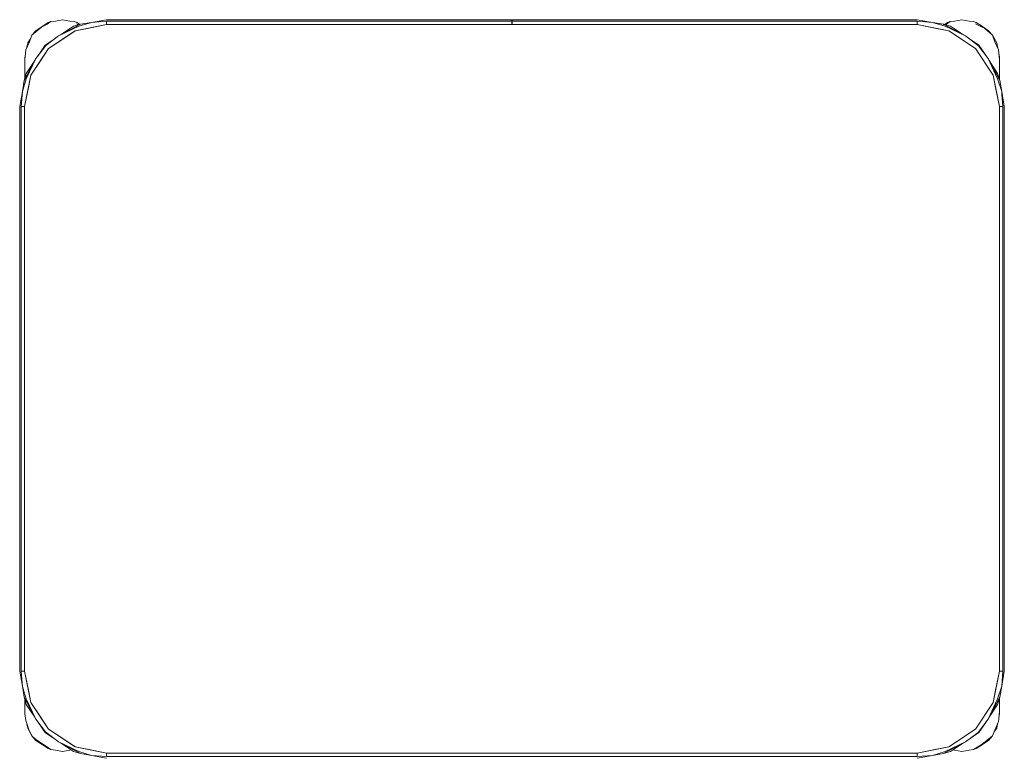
# Model space of a CAD drawing. Header units: millimetres. Extents: x 321 to 585, y -277 to 9.
# Tile 478 of 656: x 334.123 to 335.323, y -122.428 to -121.529. Entities that reach past the tile are written whole.
import ezdxf

# ---------------------------------------------------------------- set-up
doc = ezdxf.new("R2010")
doc.units = ezdxf.units.MM
doc.header["$MEASUREMENT"] = 0
doc.layers.add('IFC-Elemento de mobília-Contorno', color=152, linetype='Continuous', lineweight=5)

msp = doc.modelspace()

# ---------------------------------------------------------------- linework, layer by layer
at = {"layer": 'IFC-Elemento de mobília-Contorno', "color": 7, "lineweight": 5}
for p, q in [((334.1491, -121.5375), (334.1563, -121.5339)), ((334.1499, -121.537), (334.1574, -121.532)), ((334.1563, -121.5339), (334.1607, -121.5308)), ((334.1574, -121.532), (334.1607, -121.5308)), ((334.1607, -121.5308), (334.1662, -121.5303)), ((334.1662, -121.5303), (334.175, -121.5285)), ((334.1701, -121.5483), (334.1969, -121.534)), ((334.175, -121.5285), (334.1838, -121.5303)), ((334.1838, -121.5303), (334.1892, -121.5308)), ((334.1881, -121.5366), (334.1969, -121.534)), ((334.1892, -121.5308), (334.1926, -121.532)), ((334.1904, -121.5421), (334.2287, -121.5345)), ((334.1918, -121.5336), (334.1942, -121.5348)), ((334.1926, -121.532), (334.196, -121.5343)), ((334.1949, -121.5366), (334.2104, -121.5318)), ((334.1969, -121.534), (334.2104, -121.5318)), ((334.2053, -121.5392), (334.2287, -121.5345)), ((334.2104, -121.5318), (334.2287, -121.5285)), ((334.2104, -121.5318), (334.2287, -121.5303)), ((334.2287, -121.5285), (334.7226, -121.5285)), ((334.2287, -121.5303), (334.7226, -121.5303)), ((334.2287, -121.5345), (334.2287, -121.5303)), ((334.2287, -121.5345), (334.2287, -121.5324)), ((334.2287, -121.5345), (335.2167, -121.5345)), ((334.7226, -121.529), (334.7226, -121.5285)), ((334.7226, -121.5303), (334.7226, -121.529)), ((334.7226, -121.5322), (334.7226, -121.5303)), ((334.7226, -121.5345), (334.7226, -121.5322)), ((334.7228, -121.529), (334.7228, -121.5285)), ((334.7228, -121.5285), (335.2167, -121.5285)), ((334.7228, -121.5303), (334.7228, -121.529)), ((334.7228, -121.5303), (335.2167, -121.5303)), ((334.7228, -121.5322), (334.7228, -121.5303)), ((334.7228, -121.5345), (334.7228, -121.5322)), ((335.2167, -121.5285), (335.2351, -121.5318)), ((335.2167, -121.5303), (335.2351, -121.5318)), ((335.2167, -121.5345), (335.2167, -121.5303)), ((335.2167, -121.5345), (335.2167, -121.5324)), ((335.2167, -121.5345), (335.2401, -121.5392)), ((335.2167, -121.5345), (335.255, -121.5421)), ((335.2351, -121.5318), (335.2505, -121.5366)), ((335.2351, -121.5318), (335.2485, -121.534)), ((335.2485, -121.534), (335.2753, -121.5483)), ((335.2485, -121.534), (335.2573, -121.5366)), ((335.2485, -121.534), (335.2495, -121.5346)), ((335.2498, -121.5344), (335.2534, -121.532)), ((335.2507, -121.5347), (335.2523, -121.5339)), ((335.2523, -121.5339), (335.2567, -121.5308)), ((335.2534, -121.532), (335.2567, -121.5308)), ((335.2567, -121.5308), (335.2622, -121.5303)), ((335.2622, -121.5303), (335.271, -121.5285)), ((335.271, -121.5285), (335.2798, -121.5303)), ((335.2798, -121.5303), (335.2852, -121.5308)), ((335.2852, -121.5308), (335.2886, -121.532)), ((335.2878, -121.5336), (335.299, -121.5393)), ((335.2886, -121.532), (335.296, -121.537)), ((334.1347, -121.5555), (334.1377, -121.5475)), ((334.1377, -121.5475), (334.1424, -121.542)), ((334.1377, -121.5475), (334.1424, -121.5434)), ((334.1424, -121.542), (334.1499, -121.537)), ((334.1424, -121.5434), (334.1491, -121.5375)), ((334.158, -121.5638), (334.1904, -121.5421)), ((334.1701, -121.5483), (334.1949, -121.5366)), ((334.1725, -121.547), (334.1881, -121.5366)), ((334.1742, -121.553), (334.1904, -121.5421)), ((334.1904, -121.5421), (334.2053, -121.5392)), ((335.2401, -121.5392), (335.255, -121.5421)), ((335.2505, -121.5366), (335.2753, -121.5483)), ((335.255, -121.5421), (335.2874, -121.5638)), ((335.2573, -121.5366), (335.2729, -121.547)), ((335.296, -121.537), (335.3035, -121.542)), ((335.299, -121.5393), (335.3082, -121.5475)), ((335.3035, -121.542), (335.3082, -121.5475)), ((335.3082, -121.5475), (335.3135, -121.5569)), ((335.3082, -121.5475), (335.3112, -121.5555)), ((334.1303, -121.5651), (334.1347, -121.5555)), ((334.1312, -121.5632), (334.1325, -121.5569)), ((334.1325, -121.5569), (334.1364, -121.5511)), ((334.1425, -121.5759), (334.1546, -121.5598)), ((334.1455, -121.5719), (334.1538, -121.5595)), ((334.1538, -121.5595), (334.1658, -121.5515)), ((334.1546, -121.5598), (334.1701, -121.5483)), ((334.158, -121.5638), (334.1742, -121.553)), ((335.2753, -121.5483), (335.2914, -121.5604)), ((335.2753, -121.5483), (335.2793, -121.5513)), ((335.2792, -121.5512), (335.2917, -121.5595)), ((335.2917, -121.5595), (335.2997, -121.5715)), ((335.3112, -121.5555), (335.3156, -121.5651)), ((335.3135, -121.5569), (335.3147, -121.5632)), ((334.129, -121.5769), (334.1303, -121.5651)), ((334.1363, -121.5962), (334.158, -121.5638)), ((334.1425, -121.5759), (334.1456, -121.5718)), ((334.1472, -121.58), (334.158, -121.5638)), ((335.2874, -121.5638), (335.3091, -121.5962)), ((335.2914, -121.5604), (335.3029, -121.5759)), ((335.3156, -121.5651), (335.317, -121.5769)), ((335.3163, -121.5711), (335.317, -121.5745)), ((334.1282, -121.6027), (334.1425, -121.5759)), ((334.129, -121.5745), (334.1294, -121.5732)), ((334.129, -121.5745), (334.1294, -121.5732)), ((334.129, -121.5845), (334.129, -121.5745)), ((334.129, -121.5793), (334.129, -121.5769)), ((334.129, -121.5819), (334.129, -121.5793)), ((334.129, -121.5845), (334.129, -121.5819)), ((334.1308, -121.6007), (334.1425, -121.5759)), ((334.1308, -121.5939), (334.1412, -121.5784)), ((334.1363, -121.5962), (334.1472, -121.58)), ((335.3029, -121.5759), (335.3146, -121.6007)), ((335.3029, -121.5759), (335.3172, -121.6027)), ((335.3042, -121.5784), (335.3146, -121.5939)), ((335.3165, -121.5732), (335.317, -121.5745)), ((335.3165, -121.5732), (335.317, -121.5745)), ((335.317, -121.5845), (335.317, -121.5745)), ((335.317, -121.6019), (335.317, -121.5745)), ((335.317, -121.5793), (335.317, -121.5769)), ((335.317, -121.5819), (335.317, -121.5793)), ((335.317, -121.5845), (335.317, -121.5819)), ((334.1282, -121.6027), (334.1308, -121.5939)), ((334.129, -121.6002), (334.129, -121.5845)), ((334.129, -121.5969), (334.129, -121.5907)), ((335.3146, -121.5939), (335.3172, -121.6027)), ((335.317, -121.6019), (335.317, -121.5845)), ((335.317, -121.5969), (335.317, -121.5907)), ((334.126, -121.6161), (334.1308, -121.6007)), ((334.126, -121.6161), (334.1282, -121.6027)), ((334.1287, -121.6345), (334.1363, -121.5962)), ((334.129, -121.6002), (334.129, -121.5969)), ((334.1334, -121.6111), (334.1363, -121.5962)), ((335.3091, -121.5962), (335.3121, -121.6111)), ((335.3091, -121.5962), (335.3167, -121.6345)), ((335.3146, -121.6007), (335.3195, -121.6161)), ((335.317, -121.6019), (335.317, -121.5969)), ((335.3172, -121.6027), (335.3195, -121.6161)), ((334.1227, -121.6345), (334.126, -121.6161)), ((334.1245, -121.6345), (334.126, -121.6161)), ((334.1287, -121.6345), (334.1334, -121.6111)), ((335.3121, -121.6111), (335.3167, -121.6345)), ((335.3195, -121.6161), (335.3197, -121.6196)), ((335.3195, -121.6161), (335.3227, -121.6345)), ((335.3197, -121.6196), (335.3209, -121.6345)), ((335.3197, -121.6196), (335.3197, -121.6196)), ((334.1227, -122.3225), (334.1227, -121.6345)), ((334.1245, -122.3225), (334.1245, -121.6345)), ((334.1245, -121.6345), (334.1287, -121.6345)), ((334.1266, -121.6345), (334.1287, -121.6345)), ((334.1287, -122.3225), (334.1287, -121.6345)), ((335.3167, -121.6345), (335.3188, -121.6345)), ((335.3167, -122.3225), (335.3167, -121.6345)), ((335.3167, -121.6345), (335.3209, -121.6345)), ((335.3209, -122.3225), (335.3209, -121.6345)), ((335.3227, -122.3225), (335.3227, -121.6345)), ((334.1227, -122.3225), (334.126, -122.3409)), ((334.1245, -122.3225), (334.1257, -122.3374)), ((334.1245, -122.3225), (334.1287, -122.3225)), ((334.1266, -122.3225), (334.1287, -122.3225)), ((334.1287, -122.3225), (334.1334, -122.3459)), ((334.1287, -122.3225), (334.1363, -122.3608)), ((335.3091, -122.3608), (335.3167, -122.3225)), ((335.3121, -122.3459), (335.3167, -122.3225)), ((335.3167, -122.3225), (335.3209, -122.3225)), ((335.3167, -122.3225), (335.3188, -122.3225)), ((335.3195, -122.3409), (335.3209, -122.3225)), ((335.3195, -122.3409), (335.3227, -122.3225)), ((334.1257, -122.3374), (334.126, -122.3409)), ((334.126, -122.3409), (334.127, -122.3443)), ((334.126, -122.3409), (334.1282, -122.3543)), ((334.127, -122.3443), (334.1308, -122.3563)), ((334.1334, -122.3459), (334.1363, -122.3608)), ((335.3091, -122.3608), (335.3121, -122.3459)), ((335.3146, -122.3563), (335.3195, -122.3409)), ((335.3172, -122.3543), (335.3195, -122.3409)), ((334.1282, -122.3543), (334.1308, -122.3631)), ((334.1282, -122.3543), (334.1425, -122.3811)), ((334.129, -122.3646), (334.129, -122.3568)), ((334.129, -122.3585), (334.129, -122.3568)), ((334.1308, -122.3563), (334.1425, -122.3811)), ((334.1308, -122.3631), (334.1412, -122.3786)), ((334.1363, -122.3608), (334.1472, -122.377)), ((334.1363, -122.3608), (334.158, -122.3932)), ((335.2874, -122.3932), (335.3091, -122.3608)), ((335.3029, -122.3811), (335.3172, -122.3543)), ((335.3029, -122.3811), (335.3146, -122.3563)), ((335.3042, -122.3786), (335.3146, -122.3631)), ((335.3146, -122.3631), (335.3172, -122.3543)), ((335.317, -122.3547), (335.3172, -122.3543)), ((335.317, -122.3646), (335.317, -122.3551)), ((335.317, -122.3585), (335.317, -122.3551)), ((335.317, -122.3745), (335.317, -122.3551)), ((334.129, -122.3745), (334.129, -122.3646)), ((334.129, -122.367), (334.129, -122.3646)), ((334.129, -122.3695), (334.129, -122.367)), ((334.129, -122.372), (334.129, -122.3695)), ((334.129, -122.3745), (334.13, -122.3829)), ((335.3157, -122.3839), (335.317, -122.3721)), ((335.3164, -122.3772), (335.317, -122.3745)), ((335.3166, -122.3757), (335.317, -122.3745)), ((335.3166, -122.3757), (335.317, -122.3745)), ((335.317, -122.3671), (335.317, -122.3646)), ((335.317, -122.3745), (335.317, -122.3646)), ((335.317, -122.3697), (335.317, -122.3671)), ((335.317, -122.3721), (335.317, -122.3697)), ((334.13, -122.3829), (334.134, -122.3939)), ((334.1314, -122.3868), (334.1325, -122.3921)), ((334.1425, -122.3811), (334.154, -122.3966)), ((334.1458, -122.3855), (334.1538, -122.3975)), ((334.1472, -122.377), (334.158, -122.3932)), ((335.2908, -122.3972), (335.3029, -122.3811)), ((335.2917, -122.3975), (335.3, -122.385)), ((335.2999, -122.3852), (335.3029, -122.3811)), ((335.3112, -122.3945), (335.3157, -122.3839)), ((335.3135, -122.3921), (335.3145, -122.3868)), ((334.1325, -122.3921), (334.1377, -122.4015)), ((334.134, -122.3939), (334.1377, -122.4015)), ((334.1538, -122.3975), (334.1662, -122.4058)), ((334.154, -122.3966), (334.1701, -122.4087)), ((334.158, -122.3932), (334.1904, -122.4149)), ((334.158, -122.3932), (334.1742, -122.404)), ((335.255, -122.4149), (335.2874, -122.3932)), ((335.2753, -122.4087), (335.2908, -122.3972)), ((335.2797, -122.4055), (335.2917, -122.3975)), ((335.3082, -122.4015), (335.3112, -122.3945)), ((335.3101, -122.3971), (335.3135, -122.3921)), ((334.1377, -122.4015), (334.142, -122.4057)), ((334.1377, -122.4015), (334.1424, -122.407)), ((334.142, -122.4057), (334.1541, -122.4137)), ((334.1424, -122.407), (334.1499, -122.412)), ((334.1661, -122.4057), (334.1701, -122.4087)), ((334.1701, -122.4087), (334.1949, -122.4204)), ((334.1701, -122.4087), (334.1969, -122.423)), ((334.1725, -122.41), (334.1881, -122.4204)), ((334.1742, -122.404), (334.1904, -122.4149)), ((335.2485, -122.423), (335.2753, -122.4087)), ((335.2505, -122.4204), (335.2753, -122.4087)), ((335.2573, -122.4204), (335.2729, -122.41)), ((335.2852, -122.4183), (335.2959, -122.4116)), ((335.2959, -122.4116), (335.3035, -122.4057)), ((335.296, -122.412), (335.3035, -122.407)), ((335.3035, -122.4057), (335.3082, -122.4015)), ((335.3035, -122.407), (335.3082, -122.4015)), ((334.1499, -122.412), (334.1574, -122.417)), ((334.1541, -122.4137), (334.1607, -122.4183)), ((334.1574, -122.417), (334.1607, -122.4183)), ((334.1607, -122.4183), (334.1662, -122.4188)), ((334.1662, -122.4188), (334.175, -122.4205)), ((334.175, -122.4205), (334.1838, -122.4188)), ((334.1838, -122.4188), (334.1854, -122.4186)), ((334.1881, -122.4204), (334.1969, -122.423)), ((334.1904, -122.4149), (334.2053, -122.4178)), ((334.1904, -122.4149), (334.2287, -122.4225)), ((334.1949, -122.4204), (334.2104, -122.4253)), ((334.1969, -122.423), (334.2104, -122.4253)), ((334.2053, -122.4178), (334.2287, -122.4225)), ((334.2287, -122.4225), (335.2167, -122.4225)), ((334.2287, -122.4267), (334.2287, -122.4225)), ((334.2287, -122.4246), (334.2287, -122.4225)), ((335.2167, -122.4225), (335.255, -122.4149)), ((335.2167, -122.4225), (335.2401, -122.4178)), ((335.2167, -122.4246), (335.2167, -122.4225)), ((335.2167, -122.4267), (335.2167, -122.4225)), ((335.2351, -122.4253), (335.2505, -122.4204)), ((335.2351, -122.4253), (335.2485, -122.423)), ((335.2401, -122.4178), (335.255, -122.4149)), ((335.2485, -122.423), (335.2573, -122.4204)), ((335.2601, -122.4186), (335.2622, -122.4188)), ((335.2622, -122.4188), (335.271, -122.4205)), ((335.271, -122.4205), (335.2798, -122.4188)), ((335.2798, -122.4188), (335.2852, -122.4183)), ((335.2852, -122.4183), (335.2886, -122.417)), ((335.2886, -122.417), (335.296, -122.412)), ((334.2104, -122.4253), (334.2287, -122.4267)), ((334.2104, -122.4253), (334.2287, -122.4285)), ((334.2287, -122.4267), (335.2167, -122.4267)), ((335.2167, -122.4267), (335.2351, -122.4253)), ((335.2167, -122.4285), (335.2351, -122.4253))]:
    msp.add_line(p, q, dxfattribs=at)

doc.saveas('drawing.dxf')
